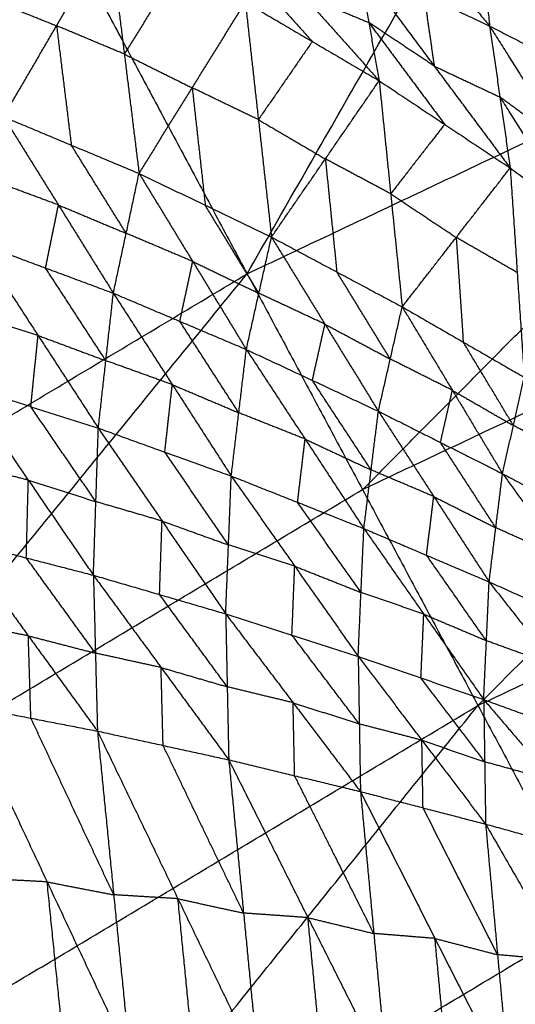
# Model space of a CAD drawing. Header units: millimetres. Extents: x -106 to 110, y -96 to 120.
# Tile 393 of 656: x -43.69 to -40.39, y 89.39 to 95.95. Entities that reach past the tile are written whole.
import ezdxf

# ---------------------------------------------------------------- set-up
doc = ezdxf.new("R2010")
doc.units = ezdxf.units.MM
doc.header["$MEASUREMENT"] = 0
doc.layers.add('Default', color=7, linetype='Continuous', true_color=0x000000)

msp = doc.modelspace()

# ---------------------------------------------------------------- linework, layer by layer
at = {"layer": 'Default'}
for points in [[(-42.1733, 94.2595, 9.1165), (-39.3008, 99.2761, 10.5669), (-36.4282, 104.2928, 12.0172)], [(-45.2947, 100.0992, 12.0172), (-43.734, 97.1794, 10.5669), (-42.1733, 94.2595, 9.1165)], [(-42.1733, 94.2595, 9.1165), (-38.0338, 96.2174, 9.1165), (-33.8943, 98.1752, 9.1165)], [(-40.6365, 91.3843, 7.9444), (-37.2654, 94.7798, 8.5305), (-33.8943, 98.1752, 9.1165)], [(-41.5327, 97.0838, 6.3652), (-41.0457, 96.4969, 6.1774), (-40.5588, 95.91, 5.9895)], [(-40.6603, 96.8362, 5.951), (-40.6096, 96.3731, 5.9702), (-40.5588, 95.91, 5.9895)], [(-40.6603, 96.8362, 5.951), (-40.1767, 96.1501, 5.7605), (-39.693, 95.4639, 5.5699)], [(-42.3133, 96.6879, 6.807), (-41.8038, 96.1166, 6.7402), (-41.2942, 95.5454, 6.6735)], [(-43.7951, 95.3052, 5.4006), (-43.442, 95.9115, 6.3988), (-43.0889, 96.5178, 7.397)], [(-43.0889, 96.5178, 7.397), (-42.9908, 95.7229, 6.2829), (-42.8928, 94.928, 5.1688)], [(-42.2494, 96.3781, 6.9238), (-41.9946, 96.0925, 6.8904), (-41.7398, 95.8069, 6.857)], [(-42.6372, 96.2931, 7.2188), (-42.814, 96.008, 6.7508), (-42.9908, 95.7229, 6.2829)], [(-41.4333, 96.3217, 6.4035), (-41.3638, 95.9335, 6.5385), (-41.2942, 95.5454, 6.6735)], [(-41.4333, 96.3217, 6.4035), (-40.9961, 96.1158, 6.1965), (-40.5588, 95.91, 5.9895)], [(-41.4333, 96.3217, 6.4035), (-40.9277, 95.643, 6.3537), (-40.4221, 94.9644, 6.3039)], [(-41.4049, 92.8219, 8.5305), (-39.7194, 94.5196, 8.8235), (-38.0338, 96.2174, 9.1165)], [(-43.9014, 96.096, 6.5698), (-43.6717, 96.0037, 6.4843), (-43.442, 95.9115, 6.3988)], [(-41.8038, 96.1166, 6.7402), (-41.5838, 96.0251, 6.6394), (-41.3638, 95.9335, 6.5385)], [(-40.9961, 96.1158, 6.1965), (-40.9619, 95.8794, 6.2751), (-40.9277, 95.643, 6.3537)], [(-42.8928, 94.928, 5.1688), (-42.5391, 95.4982, 6.1047), (-42.1854, 96.0684, 7.0405)], [(-42.1854, 96.0684, 7.0405), (-42.0983, 95.2863, 5.9902), (-42.0112, 94.5042, 4.9398)], [(-42.1854, 96.0684, 7.0405), (-41.7398, 95.8069, 6.857), (-41.2942, 95.5454, 6.6735)], [(-43.442, 95.9115, 6.3988), (-43.393, 95.5141, 5.8418), (-43.3439, 95.1166, 5.2847)], [(-42.9908, 95.7229, 6.2829), (-43.2164, 95.8172, 6.3409), (-43.442, 95.9115, 6.3988)], [(-41.3638, 95.9335, 6.5385), (-41.111, 95.5942, 6.5136), (-40.8582, 95.2549, 6.4887)], [(-40.9277, 95.643, 6.3537), (-41.1458, 95.7883, 6.4461), (-41.3638, 95.9335, 6.5385)], [(-40.5588, 95.91, 5.9895), (-40.4905, 95.4372, 6.1467), (-40.4221, 94.9644, 6.3039)], [(-40.5588, 95.91, 5.9895), (-40.1259, 95.6869, 5.7797), (-39.693, 95.4639, 5.5699)], [(-40.5588, 95.91, 5.9895), (-40.0654, 95.1258, 5.9641), (-39.5719, 94.3416, 5.9386)], [(-41.7398, 95.8069, 6.857), (-41.9191, 95.5466, 6.4236), (-42.0983, 95.2863, 5.9902)], [(-42.9908, 95.7229, 6.2829), (-42.765, 95.6105, 6.1938), (-42.5391, 95.4982, 6.1047)], [(-40.9277, 95.643, 6.3537), (-40.7091, 95.5401, 6.2502), (-40.4905, 95.4372, 6.1467)], [(-42.5391, 95.4982, 6.1047), (-42.4955, 95.1072, 5.5795), (-42.452, 94.7161, 5.0543)], [(-42.0983, 95.2863, 5.9902), (-42.3187, 95.3922, 6.0474), (-42.5391, 95.4982, 6.1047)], [(-42.0112, 94.5042, 4.9398), (-41.6527, 95.0248, 5.8067), (-41.2942, 95.5454, 6.6735)], [(-41.2942, 95.5454, 6.6735), (-41.2176, 94.7924, 5.6946), (-41.141, 94.0394, 4.7157)], [(-41.2942, 95.5454, 6.6735), (-40.8582, 95.2549, 6.4887), (-40.4221, 94.9644, 6.3039)], [(-40.4905, 95.4372, 6.1467), (-40.2437, 95.0451, 6.134), (-39.997, 94.653, 6.1213)], [(-40.0654, 95.1258, 5.9641), (-40.2779, 95.2815, 6.0554), (-40.4905, 95.4372, 6.1467)], [(-43.7951, 95.3052, 5.4006), (-43.4296, 94.7178, 4.8987), (-43.064, 94.1304, 4.3968)], [(-43.7951, 95.3052, 5.4006), (-43.3439, 95.1166, 5.2847), (-42.8928, 94.928, 5.1688)], [(-42.0983, 95.2863, 5.9902), (-41.8755, 95.1555, 5.8984), (-41.6527, 95.0248, 5.8067)], [(-40.8582, 95.2549, 6.4887), (-41.0379, 95.0237, 6.0916), (-41.2176, 94.7924, 5.6946)], [(-40.6365, 91.3843, 7.9444), (-36.6416, 93.2737, 7.9444), (-32.6467, 95.1632, 7.9444)], [(-42.9784, 94.5292, 4.7828), (-43.1612, 94.8229, 5.0337), (-43.3439, 95.1166, 5.2847)], [(-41.6527, 95.0248, 5.8067), (-41.6144, 94.6483, 5.3172), (-41.5761, 94.2718, 4.8277)], [(-41.2176, 94.7924, 5.6946), (-41.4352, 94.9086, 5.7506), (-41.6527, 95.0248, 5.8067)], [(-41.141, 94.0394, 4.7157), (-40.7816, 94.5019, 5.5098), (-40.4221, 94.9644, 6.3039)], [(-40.4221, 94.9644, 6.3039), (-40.3752, 94.2674, 5.4077), (-40.3284, 93.5704, 4.5115)], [(-40.4221, 94.9644, 6.3039), (-39.997, 94.653, 6.1213), (-39.5719, 94.3416, 5.9386)], [(-43.064, 94.1304, 4.3968), (-42.9784, 94.5292, 4.7828), (-42.8928, 94.928, 5.1688)], [(-42.8928, 94.928, 5.1688), (-42.5357, 94.3416, 4.6937), (-42.1787, 93.7553, 4.2186)], [(-42.8928, 94.928, 5.1688), (-42.452, 94.7161, 5.0543), (-42.0112, 94.5042, 4.9398)], [(-43.4296, 94.7178, 4.8987), (-43.6552, 94.8017, 4.9446), (-43.8808, 94.8856, 4.9905)], [(-37.2654, 94.7798, 8.5305), (-39.3351, 93.8008, 8.5305), (-41.4049, 92.8219, 8.5305)], [(-41.2176, 94.7924, 5.6946), (-40.9996, 94.6472, 5.6022), (-40.7816, 94.5019, 5.5098)], [(-43.5153, 94.2982, 4.4886), (-43.4724, 94.508, 4.6937), (-43.4296, 94.7178, 4.8987)], [(-43.4296, 94.7178, 4.8987), (-43.204, 94.6235, 4.8408), (-42.9784, 94.5292, 4.7828)], [(-42.095, 94.1297, 4.5792), (-42.2735, 94.4229, 4.8168), (-42.452, 94.7161, 5.0543)], [(-42.5357, 94.3416, 4.6937), (-42.757, 94.4354, 4.7382), (-42.9784, 94.5292, 4.7828)], [(-42.1787, 93.7553, 4.2186), (-42.095, 94.1297, 4.5792), (-42.0112, 94.5042, 4.9398)], [(-42.0112, 94.5042, 4.9398), (-41.6553, 93.9241, 4.4935), (-41.2994, 93.344, 4.0472)], [(-42.0112, 94.5042, 4.9398), (-41.5761, 94.2718, 4.8277), (-41.141, 94.0394, 4.7157)], [(-40.7816, 94.5019, 5.5098), (-40.7581, 94.1534, 5.0617), (-40.7347, 93.8049, 4.6136)], [(-40.3752, 94.2674, 5.4077), (-40.5784, 94.3847, 5.4588), (-40.7816, 94.5019, 5.5098)], [(-43.9665, 94.466, 4.5804), (-43.5652, 93.8488, 4.1723), (-43.1639, 93.2316, 3.7642)], [(-43.9665, 94.466, 4.5804), (-43.5153, 94.2982, 4.4886), (-43.064, 94.1304, 4.3968)], [(-42.6213, 93.9429, 4.3077), (-42.5785, 94.1423, 4.5007), (-42.5357, 94.3416, 4.6937)], [(-42.5357, 94.3416, 4.6937), (-42.3153, 94.2357, 4.6365), (-42.095, 94.1297, 4.5792)], [(-50.0287, 89.5512, 9.1165), (-46.101, 91.9053, 9.1165), (-42.1733, 94.2595, 9.1165)], [(-48.2174, 86.8404, 7.9444), (-45.1954, 90.55, 8.5305), (-42.1733, 94.2595, 9.1165)], [(-43.1139, 93.681, 4.0805), (-43.3146, 93.9896, 4.2845), (-43.5153, 94.2982, 4.4886)], [(-42.1733, 94.2595, 9.1165), (-41.4049, 92.8219, 8.5305), (-40.6365, 91.3843, 7.9444)], [(-41.2202, 93.6917, 4.3814), (-41.3982, 93.9818, 4.6046), (-41.5761, 94.2718, 4.8277)], [(-43.1639, 93.2316, 3.7642), (-43.1139, 93.681, 4.0805), (-43.064, 94.1304, 4.3968)], [(-43.064, 94.1304, 4.3968), (-42.6715, 93.5215, 4.013), (-42.279, 92.9126, 3.6291)], [(-43.064, 94.1304, 4.3968), (-42.6213, 93.9429, 4.3077), (-42.1787, 93.7553, 4.2186)], [(-41.6553, 93.9241, 4.4935), (-41.8751, 94.0269, 4.5364), (-42.095, 94.1297, 4.5792)], [(-43.5652, 93.8488, 4.1723), (-43.79, 93.9203, 4.208), (-44.0149, 93.9919, 4.2436)], [(-41.2994, 93.344, 4.0472), (-41.2202, 93.6917, 4.3814), (-41.141, 94.0394, 4.7157)], [(-41.141, 94.0394, 4.7157), (-40.807, 93.4839, 4.3048), (-40.473, 92.9284, 3.894)], [(-41.141, 94.0394, 4.7157), (-40.7347, 93.8049, 4.6136), (-40.3284, 93.5704, 4.5115)], [(-42.2288, 93.3339, 3.9239), (-42.4251, 93.6384, 4.1158), (-42.6213, 93.9429, 4.3077)], [(-41.739, 93.5496, 4.1329), (-41.6972, 93.7369, 4.3132), (-41.6553, 93.9241, 4.4935)], [(-41.6553, 93.9241, 4.4935), (-41.4378, 93.8079, 4.4375), (-41.2202, 93.6917, 4.3814)], [(-43.6135, 93.3747, 3.8355), (-43.5894, 93.6117, 4.0039), (-43.5652, 93.8488, 4.1723)], [(-43.5652, 93.8488, 4.1723), (-43.3396, 93.7649, 4.1264), (-43.1139, 93.681, 4.0805)], [(-40.4007, 93.2494, 4.2028), (-40.5677, 93.5272, 4.4082), (-40.7347, 93.8049, 4.6136)], [(-42.279, 92.9126, 3.6291), (-42.2288, 93.3339, 3.9239), (-42.1787, 93.7553, 4.2186)], [(-42.1787, 93.7553, 4.2186), (-41.7874, 93.1589, 3.8605), (-41.3961, 92.5625, 3.5023)], [(-42.1787, 93.7553, 4.2186), (-41.739, 93.5496, 4.1329), (-41.2994, 93.344, 4.0472)], [(-42.6715, 93.5215, 4.013), (-42.8927, 93.6013, 4.0467), (-43.1139, 93.681, 4.0805)], [(-40.807, 93.4839, 4.3048), (-41.0136, 93.5878, 4.3431), (-41.2202, 93.6917, 4.3814)], [(-44.0632, 93.5178, 3.9068), (-43.63, 92.8849, 3.5887), (-43.1967, 92.2519, 3.2706)], [(-44.0632, 93.5178, 3.9068), (-43.6135, 93.3747, 3.8355), (-43.1639, 93.2316, 3.7642)], [(-42.7215, 93.0721, 3.6966), (-42.6965, 93.2968, 3.8548), (-42.6715, 93.5215, 4.013)], [(-42.6715, 93.5215, 4.013), (-42.4502, 93.4277, 3.9684), (-42.2288, 93.3339, 3.9239)], [(-41.3477, 92.9533, 3.7747), (-41.5434, 93.2514, 3.9538), (-41.739, 93.5496, 4.1329)], [(-40.473, 92.9284, 3.894), (-40.4007, 93.2494, 4.2028), (-40.3284, 93.5704, 4.5115)], [(-40.8862, 93.1362, 3.9706), (-40.8466, 93.31, 4.1377), (-40.807, 93.4839, 4.3048)], [(-40.807, 93.4839, 4.3048), (-40.6039, 93.3667, 4.2538), (-40.4007, 93.2494, 4.2028)], [(-43.1803, 92.7418, 3.5174), (-43.3969, 93.0582, 3.6764), (-43.6135, 93.3747, 3.8355)], [(-41.7874, 93.1589, 3.8605), (-42.0081, 93.2464, 3.8922), (-42.2288, 93.3339, 3.9239)], [(-41.3961, 92.5625, 3.5023), (-41.3477, 92.9533, 3.7747), (-41.2994, 93.344, 4.0472)], [(-41.2994, 93.344, 4.0472), (-40.9308, 92.7759, 3.7198), (-40.5622, 92.2077, 3.3924)], [(-41.2994, 93.344, 4.0472), (-40.8862, 93.1362, 3.9706), (-40.473, 92.9284, 3.894)], [(-43.1967, 92.2519, 3.2706), (-43.1803, 92.7418, 3.5174), (-43.1639, 93.2316, 3.7642)], [(-43.1639, 93.2316, 3.7642), (-42.7399, 92.6132, 3.4676), (-42.3159, 91.9948, 3.1711)], [(-43.1639, 93.2316, 3.7642), (-42.7215, 93.0721, 3.6966), (-42.279, 92.9126, 3.6291)], [(-39.9515, 93.0107, 4.1249), (-40.1761, 93.13, 4.1638), (-40.4007, 93.2494, 4.2028)], [(-41.8376, 92.7376, 3.5657), (-41.8125, 92.9482, 3.7131), (-41.7874, 93.1589, 3.8605)], [(-41.7874, 93.1589, 3.8605), (-41.5676, 93.0561, 3.8176), (-41.3477, 92.9533, 3.7747)], [(-40.5176, 92.568, 3.6432), (-40.7019, 92.8521, 3.8069), (-40.8862, 93.1362, 3.9706)], [(-42.2975, 92.4537, 3.4001), (-42.5095, 92.7629, 3.5484), (-42.7215, 93.0721, 3.6966)], [(-43.63, 92.8849, 3.5887), (-43.8533, 92.9426, 3.616), (-44.0767, 93.0004, 3.6432)], [(-40.9308, 92.7759, 3.7198), (-41.1393, 92.8646, 3.7473), (-41.3477, 92.9533, 3.7747)], [(-40.5622, 92.2077, 3.3924), (-40.5176, 92.568, 3.6432), (-40.473, 92.9284, 3.894)], [(-40.473, 92.9284, 3.894), (-40.0631, 92.364, 3.5894), (-39.6532, 91.7996, 3.2849)], [(-40.473, 92.9284, 3.894), (-40.0238, 92.6896, 3.8161), (-39.5746, 92.4509, 3.7382)], [(-43.6435, 92.3675, 3.3251), (-43.6367, 92.6262, 3.4569), (-43.63, 92.8849, 3.5887)], [(-43.63, 92.8849, 3.5887), (-43.4051, 92.8133, 3.5531), (-43.1803, 92.7418, 3.5174)], [(-42.3159, 91.9948, 3.1711), (-42.2975, 92.4537, 3.4001), (-42.279, 92.9126, 3.6291)], [(-42.279, 92.9126, 3.6291), (-41.8566, 92.3122, 3.3551), (-41.4341, 91.7118, 3.0812)], [(-42.279, 92.9126, 3.6291), (-41.8376, 92.7376, 3.5657), (-41.3961, 92.5625, 3.5023)], [(-45.1954, 90.55, 8.5305), (-43.3001, 91.6859, 8.5305), (-41.4049, 92.8219, 8.5305)], [(-42.7399, 92.6132, 3.4676), (-42.9601, 92.6775, 3.4925), (-43.1803, 92.7418, 3.5174)], [(-41.4151, 92.1371, 3.2918), (-41.6263, 92.4373, 3.4287), (-41.8376, 92.7376, 3.5657)], [(-40.9792, 92.3851, 3.4473), (-40.955, 92.5805, 3.5836), (-40.9308, 92.7759, 3.7198)], [(-40.9308, 92.7759, 3.7198), (-40.7242, 92.6719, 3.6815), (-40.5176, 92.568, 3.6432)], [(-42.7563, 92.1233, 3.2209), (-42.7481, 92.3683, 3.3442), (-42.7399, 92.6132, 3.4676)], [(-42.7399, 92.6132, 3.4676), (-42.5187, 92.5334, 3.4339), (-42.2975, 92.4537, 3.4001)], [(-41.4341, 91.7118, 3.0812), (-41.4151, 92.1371, 3.2918), (-41.3961, 92.5625, 3.5023)], [(-41.3961, 92.5625, 3.5023), (-40.9972, 91.9931, 3.2545), (-40.5982, 91.4238, 3.0067)], [(-41.3961, 92.5625, 3.5023), (-40.9792, 92.3851, 3.4473), (-40.5622, 92.2077, 3.3924)], [(-40.0631, 92.364, 3.5894), (-40.2904, 92.466, 3.6163), (-40.5176, 92.568, 3.6432)], [(-44.0903, 92.483, 3.3796), (-43.6435, 92.3675, 3.3251), (-43.1967, 92.2519, 3.2706)], [(-44.0903, 92.483, 3.3796), (-43.63, 91.8484, 3.1389), (-43.1698, 91.2139, 2.8981)], [(-41.8566, 92.3122, 3.3551), (-42.077, 92.3829, 3.3776), (-42.2975, 92.4537, 3.4001)], [(-43.1833, 91.7329, 3.0844), (-43.4134, 92.0502, 3.2047), (-43.6435, 92.3675, 3.3251)], [(-40.5802, 91.8157, 3.1995), (-40.7797, 92.1004, 3.3234), (-40.9792, 92.3851, 3.4473)], [(-41.875, 91.8533, 3.1261), (-41.8658, 92.0827, 3.2406), (-41.8566, 92.3122, 3.3551)], [(-41.8566, 92.3122, 3.3551), (-41.6358, 92.2247, 3.3235), (-41.4151, 92.1371, 3.2918)], [(-43.1967, 92.2519, 3.2706), (-43.1833, 91.7329, 3.0844), (-43.1698, 91.2139, 2.8981)], [(-43.1967, 92.2519, 3.2706), (-42.7563, 92.1233, 3.2209), (-42.3159, 91.9948, 3.1711)], [(-43.1967, 92.2519, 3.2706), (-42.7462, 91.6373, 3.0491), (-42.2957, 91.0226, 2.8277)], [(-40.5982, 91.4238, 3.0067), (-40.5802, 91.8157, 3.1995), (-40.5622, 92.2077, 3.3924)], [(-40.5622, 92.2077, 3.3924), (-40.1238, 91.6497, 3.1656), (-39.6854, 91.0918, 2.9388)], [(-40.5622, 92.2077, 3.3924), (-40.1077, 92.0037, 3.3386), (-39.6532, 91.7996, 3.2849)], [(-42.3058, 91.5087, 2.9994), (-42.5311, 91.816, 3.1101), (-42.7563, 92.1233, 3.2209)], [(-40.9972, 91.9931, 3.2545), (-41.2061, 92.0651, 3.2731), (-41.4151, 92.1371, 3.2918)], [(-42.3159, 91.9948, 3.1711), (-42.3058, 91.5087, 2.9994), (-42.2957, 91.0226, 2.8277)], [(-42.3159, 91.9948, 3.1711), (-41.875, 91.8533, 3.1261), (-41.4341, 91.7118, 3.0812)], [(-42.3159, 91.9948, 3.1711), (-41.8674, 91.4029, 2.9695), (-41.4188, 90.8111, 2.7678)], [(-41.0162, 91.5678, 3.0439), (-41.0067, 91.7805, 3.1492), (-40.9972, 91.9931, 3.2545)], [(-40.9972, 91.9931, 3.2545), (-40.7887, 91.9044, 3.227), (-40.5802, 91.8157, 3.1995)], [(-43.63, 91.8484, 3.1389), (-43.8516, 91.8914, 3.1592), (-44.0732, 91.9344, 3.1796)], [(-43.6129, 91.2998, 2.9388), (-43.6215, 91.5741, 3.0389), (-43.63, 91.8484, 3.1389)], [(-43.63, 91.8484, 3.1389), (-43.4066, 91.7907, 3.1116), (-43.1833, 91.7329, 3.0844)], [(-41.4264, 91.2614, 2.9245), (-41.6507, 91.5574, 3.0253), (-41.875, 91.8533, 3.1261)], [(-40.1238, 91.6497, 3.1656), (-40.352, 91.7327, 3.1826), (-40.5802, 91.8157, 3.1995)], [(-42.7462, 91.6373, 3.0491), (-42.9647, 91.6851, 3.0667), (-43.1833, 91.7329, 3.0844)], [(-41.4341, 91.7118, 3.0812), (-41.4264, 91.2614, 2.9245), (-41.4188, 90.8111, 2.7678)], [(-41.4341, 91.7118, 3.0812), (-41.0162, 91.5678, 3.0439), (-40.5982, 91.4238, 3.0067)], [(-41.4341, 91.7118, 3.0812), (-41.0099, 91.1531, 2.9017), (-40.5857, 90.5944, 2.7222)], [(-42.7327, 91.1183, 2.8629), (-42.7395, 91.3778, 2.956), (-42.7462, 91.6373, 3.0491)], [(-42.7462, 91.6373, 3.0491), (-42.526, 91.573, 3.0243), (-42.3058, 91.5087, 2.9994)], [(-40.592, 91.0091, 2.8645), (-40.8041, 91.2884, 2.9542), (-41.0162, 91.5678, 3.0439)], [(-41.8674, 91.4029, 2.9695), (-42.0866, 91.4558, 2.9844), (-42.3058, 91.5087, 2.9994)], [(-40.5982, 91.4238, 3.0067), (-40.592, 91.0091, 2.8645), (-40.5857, 90.5944, 2.7222)], [(-40.5982, 91.4238, 3.0067), (-40.1418, 91.2578, 2.9728), (-39.6854, 91.0918, 2.9388)], [(-40.5982, 91.4238, 3.0067), (-40.1367, 90.8836, 2.8465), (-39.6752, 90.3434, 2.6862)], [(-48.2174, 86.8404, 7.9444), (-44.427, 89.1124, 7.9444), (-40.6365, 91.3843, 7.9444)], [(-46.4367, 84.1754, 6.9532), (-43.5366, 87.7798, 7.4488), (-40.6365, 91.3843, 7.9444)], [(-44.0561, 91.3858, 2.9796), (-43.6129, 91.2998, 2.9388), (-43.1698, 91.2139, 2.8981)], [(-44.0561, 91.3858, 2.9796), (-43.5047, 90.2094, 2.7339), (-42.9534, 89.033, 2.4883)], [(-41.8572, 90.9169, 2.7977), (-41.8623, 91.1599, 2.8836), (-41.8674, 91.4029, 2.9695)], [(-41.8674, 91.4029, 2.9695), (-41.6469, 91.3322, 2.947), (-41.4264, 91.2614, 2.9245)], [(-40.6365, 91.3843, 7.9444), (-39.881, 89.9709, 7.4488), (-39.1256, 88.5575, 6.9532)], [(-43.0616, 90.1235, 2.6932), (-43.3373, 90.7116, 2.816), (-43.6129, 91.2998, 2.9388)], [(-41.0099, 91.1531, 2.9017), (-41.2182, 91.2073, 2.9131), (-41.4264, 91.2614, 2.9245)], [(-43.1698, 91.2139, 2.8981), (-43.0616, 90.1235, 2.6932), (-42.9534, 89.033, 2.4883)], [(-43.1698, 91.2139, 2.8981), (-42.7327, 91.1183, 2.8629), (-42.2957, 91.0226, 2.8277)], [(-43.1698, 91.2139, 2.8981), (-42.6341, 90.0973, 2.678), (-42.0985, 88.9807, 2.458)], [(-42.1971, 90.0017, 2.6428), (-42.4649, 90.56, 2.7528), (-42.7327, 91.1183, 2.8629)], [(-41.0023, 90.7027, 2.745), (-41.0061, 90.9279, 2.8234), (-41.0099, 91.1531, 2.9017)], [(-41.0099, 91.1531, 2.9017), (-40.8009, 91.0811, 2.8831), (-40.592, 91.0091, 2.8645)], [(-42.2957, 91.0226, 2.8277), (-42.1971, 90.0017, 2.6428), (-42.0985, 88.9807, 2.458)], [(-42.2957, 91.0226, 2.8277), (-41.8572, 90.9169, 2.7977), (-41.4188, 90.8111, 2.7678)], [(-42.2957, 91.0226, 2.8277), (-41.7685, 89.9713, 2.6335), (-41.2412, 88.92, 2.4393)], [(-40.1367, 90.8836, 2.8465), (-40.3644, 90.9463, 2.8555), (-40.592, 91.0091, 2.8645)], [(-41.33, 89.8656, 2.6035), (-41.5936, 90.3912, 2.7006), (-41.8572, 90.9169, 2.7977)], [(-41.4188, 90.8111, 2.7678), (-41.33, 89.8656, 2.6035), (-41.2412, 88.92, 2.4393)], [(-41.4188, 90.8111, 2.7678), (-41.0023, 90.7027, 2.745), (-40.5857, 90.5944, 2.7222)], [(-41.4188, 90.8111, 2.7678), (-40.9228, 89.8327, 2.6002), (-40.4267, 88.8544, 2.4325)], [(-40.5062, 89.7244, 2.5774), (-40.7543, 90.2136, 2.6612), (-41.0023, 90.7027, 2.745)], [(-40.5857, 90.5944, 2.7222), (-40.5062, 89.7244, 2.5774), (-40.4267, 88.8544, 2.4325)], [(-40.5857, 90.5944, 2.7222), (-40.1305, 90.4689, 2.7042), (-39.6752, 90.3434, 2.6862)], [(-40.5857, 90.5944, 2.7222), (-40.0616, 89.6849, 2.5802), (-39.5375, 88.7755, 2.4381)], [(-43.5047, 90.2094, 2.7339), (-43.722, 90.2209, 2.7447), (-43.9392, 90.2324, 2.7556)], [(-43.3879, 89.0561, 2.5099), (-43.4463, 89.6327, 2.6219), (-43.5047, 90.2094, 2.7339)], [(-43.5047, 90.2094, 2.7339), (-43.2832, 90.1664, 2.7136), (-43.0616, 90.1235, 2.6932)], [(-42.6341, 90.0973, 2.678), (-42.8479, 90.1104, 2.6856), (-43.0616, 90.1235, 2.6932)], [(-42.5259, 89.0069, 2.4731), (-42.58, 89.5521, 2.5756), (-42.6341, 90.0973, 2.678)], [(-42.6341, 90.0973, 2.678), (-42.4156, 90.0495, 2.6604), (-42.1971, 90.0017, 2.6428)], [(-41.7685, 89.9713, 2.6335), (-41.9828, 89.9865, 2.6381), (-42.1971, 90.0017, 2.6428)], [(-43.5366, 87.7798, 7.4488), (-41.7088, 88.8754, 7.4488), (-39.881, 89.9709, 7.4488)], [(-41.6699, 88.9503, 2.4486), (-41.7192, 89.4608, 2.541), (-41.7685, 89.9713, 2.6335)], [(-41.7685, 89.9713, 2.6335), (-41.5492, 89.9184, 2.6185), (-41.33, 89.8656, 2.6035)], [(-40.9228, 89.8327, 2.6002), (-41.1264, 89.8491, 2.6019), (-41.33, 89.8656, 2.6035)], [(-40.834, 88.8872, 2.4359), (-40.8784, 89.36, 2.518), (-40.9228, 89.8327, 2.6002)], [(-40.9228, 89.8327, 2.6002), (-40.7145, 89.7786, 2.5888), (-40.5062, 89.7244, 2.5774)], [(-40.0616, 89.6849, 2.5802), (-40.2839, 89.7046, 2.5788), (-40.5062, 89.7244, 2.5774)]]:
    msp.add_open_spline(points, degree=2, dxfattribs=at)

doc.saveas('drawing.dxf')
